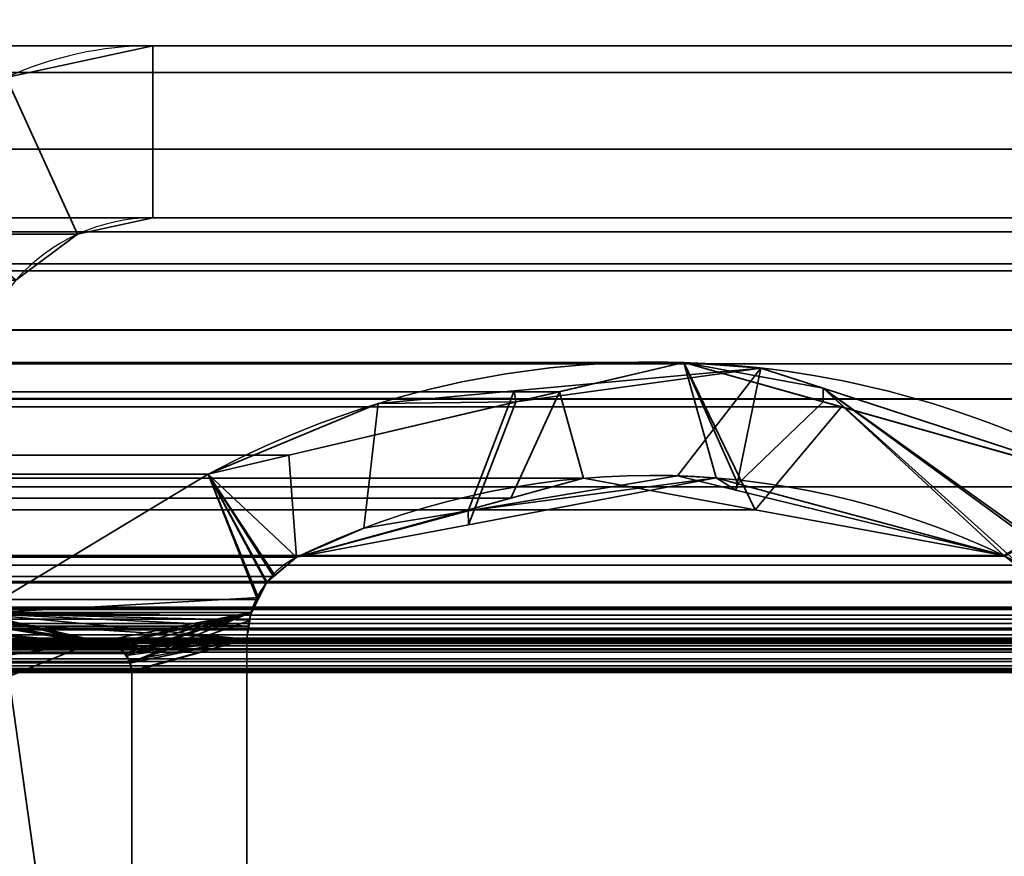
# Model space of a CAD drawing. Header units: millimetres. Extents: x -587 to 3688, y -115 to 120.
# Tile 267 of 656: x 401.52 to 410.1, y 9.94 to 17.23. Entities that reach past the tile are written whole.
import ezdxf

# ---------------------------------------------------------------- set-up
doc = ezdxf.new("R2010")
doc.units = ezdxf.units.MM
doc.layers.add('151', color=7, linetype='Continuous', true_color=0xffffff)

# ---------------------------------------------------------------- blocks, each defined once
blk = doc.blocks.new('UG_SURFACE_001')
at = {"layer": '151', "color": 252, "linetype": 'Continuous', "lineweight": 35}
for points in [[(587.5, -40, 2198), (587.5, 110, 2198), (-587.5, 110, 2198), (-587.5, -40, 2198)], [(-437.5, -40, 2048.0001), (-437.5, 110, 2048.0001), (437.5, 110, 2048.0001), (437.5, -40, 2048.0001)]]:
    blk.add_3dface(points, dxfattribs=at)
blk = doc.blocks.new('UG_SURFACE_015')
at = {"layer": '151', "color": 252, "linetype": 'Continuous', "lineweight": 35}
for points in [[(410.92, 17, 2019.4199), (-410.92, 17, 2019.4199), (-412.0987, 16.7655, 2020.5986), (412.0987, 16.7655, 2020.5986)], [(-410.92, 17, 2019.4199), (410.92, 17, 2019.4199), (402.6802, 17, 2011.1802), (-402.6802, 17, 2011.1802)], [(401.403, 16.7227, 2009.903), (-401.403, 16.7227, 2009.903), (-402.6802, 17, 2011.1802), (402.6802, 17, 2011.1802)], [(402.6802, 15.5, 2011.1802), (402.025, 15.3577, 2010.525), (401.403, 16.7227, 2009.903), (402.6802, 17, 2011.1802)], [(410.92, 15.5, 2019.4199), (402.6802, 15.5, 2011.1802), (402.6802, 17, 2011.1802), (410.92, 17, 2019.4199)], [(412.0987, 16.7655, 2020.5986), (-412.0987, 16.7655, 2020.5986), (-413.0979, 16.0979, 2021.5979), (413.0979, 16.0979, 2021.5979)], [(400.3557, 15.9407, 2008.8558), (401.403, 16.7227, 2009.903), (402.025, 15.3577, 2010.525), (401.4878, 14.9566, 2009.9878)], [(413.0979, 16.0979, 2021.5979), (-413.0979, 16.0979, 2021.5979), (-413.7655, 15.0987, 2022.2654), (413.7655, 15.0987, 2022.2654)], [(411.5247, 15.3797, 2020.0245), (-411.5247, 15.3797, 2020.0245), (-410.92, 15.5, 2019.4199), (410.92, 15.5, 2019.4199)], [(-410.92, 15.5, 2019.4199), (-402.6802, 15.5, 2011.1802), (402.6802, 15.5, 2011.1802), (410.92, 15.5, 2019.4199)], [(402.6802, 15.5, 2011.1802), (-402.6802, 15.5, 2011.1802), (-402.025, 15.3577, 2010.525), (402.025, 15.3577, 2010.525)], [(412.0372, 15.0372, 2020.5371), (-412.0372, 15.0372, 2020.5371), (-411.5247, 15.3797, 2020.0245), (411.5247, 15.3797, 2020.0245)], [(402.025, 15.3577, 2010.525), (-402.025, 15.3577, 2010.525), (-401.4878, 14.9566, 2009.9878), (401.4878, 14.9566, 2009.9878)], [(413.9408, 14.5209, 2022.4409), (413.7655, 15.0987, 2022.2654), (-413.7655, 15.0987, 2022.2654), (-413.9408, 14.5209, 2022.4409)], [(412.3797, 14.5246, 2020.8797), (-412.3797, 14.5246, 2020.8797), (-412.0372, 15.0372, 2020.5371), (412.0372, 15.0372, 2020.5371)], [(-413.9408, 14.5209, 2022.4409), (-414, 13.92, 2022.5), (414, 13.92, 2022.5)], [(-413.9408, 14.5209, 2022.4409), (414, 13.92, 2022.5), (413.9408, 14.5209, 2022.4409)], [(-412.4697, 14.2282, 2020.9696), (-412.3797, 14.5246, 2020.8797), (412.3797, 14.5246, 2020.8797), (412.4697, 14.2282, 2020.9696)], [(412.4697, 14.2282, 2020.9696), (-412.5, 13.92, 2020.9999), (-412.4697, 14.2282, 2020.9696)], [(412.4697, 14.2282, 2020.9696), (412.5, 13.92, 2020.9999), (-412.5, 13.92, 2020.9999)], [(-414, -46.92, 2022.5), (414, -46.92, 2022.5), (414, 13.92, 2022.5), (-414, 13.92, 2022.5)], [(-412.5, -46.92, 2020.9999), (-412.5, 13.92, 2020.9999), (412.5, 13.92, 2020.9999), (412.5, -46.92, 2020.9999)], [(-401.1156, 13.7001, 2009.6157), (-401.9781, 7.5631, 2010.478), (401.9781, 7.5631, 2010.478), (401.1156, 13.7001, 2009.6157)], [(400.4927, 7.3544, 2008.9927), (399.6302, 13.4913, 2008.1303), (401.1156, 13.7001, 2009.6157), (401.9781, 7.5631, 2010.478)]]:
    blk.add_3dface(points, dxfattribs=at)
blk = doc.blocks.new('UG_SURFACE_016')
at = {"layer": '151', "color": 252, "linetype": 'Continuous', "lineweight": 35}
for points in [[(402.6802, 17, 2011.1802), (402.6802, 17, -7), (401.403, 16.7227, -7), (401.403, 16.7227, 2009.903)], [(402.6802, 15.5, -7), (402.025, 15.3577, -7), (401.403, 16.7227, -7), (402.6802, 17, -7)], [(402.6802, 17, 2011.1802), (401.403, 16.7227, 2009.903), (402.025, 15.3577, 2010.525), (402.6802, 15.5, 2011.1802)], [(410.92, 17, 2019.4199), (410.92, 17, -7), (402.6802, 17, -7), (402.6802, 17, 2011.1802)], [(410.92, 15.5, -7), (402.6802, 15.5, -7), (402.6802, 17, -7), (410.92, 17, -7)], [(410.92, 17, 2019.4199), (402.6802, 17, 2011.1802), (402.6802, 15.5, 2011.1802), (410.92, 15.5, 2019.4199)], [(402.025, 15.3577, -7), (401.4878, 14.9566, -7), (400.3557, 15.9407, -7), (401.403, 16.7227, -7)], [(401.4878, 14.9566, 2009.9878), (402.025, 15.3577, 2010.525), (401.403, 16.7227, 2009.903), (400.3557, 15.9407, 2008.8558)], [(402.025, 15.3577, 2010.525), (402.025, 15.3577, -7), (402.6802, 15.5, -7), (402.6802, 15.5, 2011.1802)], [(410.92, 15.5, 2019.4199), (402.6802, 15.5, 2011.1802), (402.6802, 15.5, -7), (410.92, 15.5, -7)], [(401.4878, 14.9566, 2009.9878), (401.4878, 14.9566, -7), (402.025, 15.3577, -7), (402.025, 15.3577, 2010.525)], [(400.4927, 7.3544, -7), (399.6302, 13.4913, -7), (401.1156, 13.7001, -7), (401.9781, 7.5631, -7)], [(401.9781, 7.5631, 2010.478), (401.1156, 13.7001, 2009.6157), (399.6302, 13.4913, 2008.1303), (400.4927, 7.3544, 2008.9927)], [(401.1156, 13.7001, 2009.6157), (401.9781, 7.5631, 2010.478), (401.9781, 7.5631, -7), (401.1156, 13.7001, -7)]]:
    blk.add_3dface(points, dxfattribs=at)
blk = doc.blocks.new('UG_SURFACE_018')
at = {"layer": '151', "color": 7, "linetype": 'Continuous', "lineweight": 35}
for points in [[(-407.308, 14.2393, 2015.8079), (-408.6801, 13.8524, 2017.1802), (408.6801, 13.8524, 2017.1802)], [(-407.308, 14.2393, 2015.8079), (408.6801, 13.8524, 2017.1802), (407.308, 14.2393, 2015.8079)], [(407.308, 14.2393, 2015.8079), (406.2246, 13.9851, 2014.7247), (-406.2246, 13.9851, 2014.7247), (-407.308, 14.2393, 2015.8079)], [(407.9286, 12.9555, 2016.4285), (406.4324, 13.231, 2014.9324), (406.2246, 13.9851, 2014.7247), (407.308, 14.2393, 2015.8079)], [(407.308, 14.2393, 2015.8079), (408.6801, 13.8524, 2017.1802), (407.9286, 12.9555, 2016.4285)], [(403.8656, 13.4315, 2012.3656), (-403.8656, 13.4315, 2012.3656), (-406.2246, 13.9851, 2014.7247), (406.2246, 13.9851, 2014.7247)], [(405.7989, 13.0566, 2014.2989), (403.9322, 12.5427, 2012.4321), (403.8656, 13.4315, 2012.3656), (406.2246, 13.9851, 2014.7247)], [(406.2246, 13.9851, 2014.7247), (406.4324, 13.231, 2014.9324), (405.7989, 13.0566, 2014.2989)], [(408.6801, 13.8524, 2017.1802), (-408.6801, 13.8524, 2017.1802), (-411.152, 13.1555, 2019.6519), (411.152, 13.1555, 2019.6519)], [(408.6801, 13.8524, 2017.1802), (411.152, 13.1555, 2019.6519), (410.095, 12.5565, 2018.595), (407.9286, 12.9555, 2016.4285)], [(403.163, 13.2666, 2011.663), (-403.163, 13.2666, 2011.663), (-403.8656, 13.4315, 2012.3656), (403.8656, 13.4315, 2012.3656)], [(403.163, 13.2666, 2011.663), (403.8656, 13.4315, 2012.3656), (403.9322, 12.5427, 2012.4321), (403.7326, 12.3749, 2012.2325)], [(406.4324, 13.231, 2014.9324), (-407.9429, 13.138, 2016.443), (-407.588, 13.2339, 2016.088)], [(406.4324, 13.231, 2014.9324), (407.9286, 12.9555, 2016.4285), (-407.9429, 13.138, 2016.443)], [(-407.588, 13.2339, 2016.088), (405.7989, 13.0566, 2014.2989), (406.4324, 13.231, 2014.9324)], [(-407.588, 13.2339, 2016.088), (-405.8101, 12.8978, 2014.3101), (405.7989, 13.0566, 2014.2989)], [(403.163, 13.2666, 2011.663), (401.1499, 12.0514, 2009.65), (-401.1499, 12.0514, 2009.65), (-403.163, 13.2666, 2011.663)], [(403.5937, 12.1752, 2012.0938), (403.5347, 12.0607, 2012.0347), (401.1499, 12.0514, 2009.65), (403.163, 13.2666, 2011.663)], [(403.163, 13.2666, 2011.663), (403.6691, 12.3216, 2012.1691), (403.5937, 12.1752, 2012.0938)], [(403.7326, 12.3749, 2012.2325), (403.6691, 12.3216, 2012.1691), (403.163, 13.2666, 2011.663)], [(412.9445, 12.0875, 2021.4446), (411.152, 13.1555, 2019.6519), (-411.152, 13.1555, 2019.6519), (-412.9445, 12.0875, 2021.4446)], [(-410.095, 12.5565, 2018.595), (-407.9429, 13.138, 2016.443), (407.9286, 12.9555, 2016.4285)], [(411.152, 13.1555, 2019.6519), (410.105, 12.552, 2018.605), (410.095, 12.5565, 2018.595)], [(405.7989, 13.0566, 2014.2989), (-405.8101, 12.8978, 2014.3101), (-403.9322, 12.5427, 2012.4321)], [(-403.9322, 12.5427, 2012.4321), (403.9322, 12.5427, 2012.4321), (405.7989, 13.0566, 2014.2989)], [(407.9286, 12.9555, 2016.4285), (410.095, 12.5565, 2018.595), (-410.095, 12.5565, 2018.595)], [(-410.2077, 12.4722, 2018.7078), (-410.095, 12.5565, 2018.595), (410.095, 12.5565, 2018.595)], [(410.095, 12.5565, 2018.595), (410.105, 12.552, 2018.605), (-410.2077, 12.4722, 2018.7078)], [(410.105, 12.552, 2018.605), (410.2073, 12.4721, 2018.7073), (-410.2077, 12.4722, 2018.7078)], [(403.9322, 12.5427, 2012.4321), (-403.9322, 12.5427, 2012.4321), (-403.7326, 12.3749, 2012.2325), (403.7326, 12.3749, 2012.2325)], [(410.386, 12.3326, 2018.8861), (-410.3725, 12.3488, 2018.8725), (-410.2077, 12.4722, 2018.7078)], [(-410.2077, 12.4722, 2018.7078), (410.2073, 12.4721, 2018.7073), (410.386, 12.3326, 2018.8861)], [(403.6691, 12.3216, 2012.1691), (-403.7326, 12.3749, 2012.2325), (-403.6691, 12.3216, 2012.1691)], [(403.6691, 12.3216, 2012.1691), (403.7326, 12.3749, 2012.2325), (-403.7326, 12.3749, 2012.2325)], [(410.5107, 12.1085, 2019.0108), (-410.5101, 12.1078, 2019.0101), (-410.3901, 12.318, 2018.8901)], [(410.386, 12.3326, 2018.8861), (-410.3901, 12.318, 2018.8901), (-410.3725, 12.3488, 2018.8725)], [(410.386, 12.3326, 2018.8861), (410.3926, 12.3208, 2018.8925), (-410.3901, 12.318, 2018.8901)], [(-410.3901, 12.318, 2018.8901), (410.3926, 12.3208, 2018.8925), (410.5107, 12.1085, 2019.0108)], [(-403.6691, 12.3216, 2012.1691), (403.5937, 12.1752, 2012.0938), (403.6691, 12.3216, 2012.1691)], [(-403.6691, 12.3216, 2012.1691), (-403.5937, 12.1752, 2012.0938), (403.5937, 12.1752, 2012.0938)], [(410.5184, 12.0946, 2019.0184), (-410.5196, 12.0912, 2019.0196), (-410.5101, 12.1078, 2019.0101)], [(-410.5101, 12.1078, 2019.0101), (410.5107, 12.1085, 2019.0108), (410.5184, 12.0946, 2019.0184)], [(403.5347, 12.0607, 2012.0347), (-403.5937, 12.1752, 2012.0938), (-403.5347, 12.0607, 2012.0347)], [(403.5347, 12.0607, 2012.0347), (403.5937, 12.1752, 2012.0938), (-403.5937, 12.1752, 2012.0938)], [(413.0326, 12.0036, 2021.5325), (412.9978, 12.0368, 2021.4977), (-412.9978, 12.0368, 2021.4977), (-413.0326, 12.0036, 2021.5325)], [(412.9445, 12.0875, 2021.4446), (-412.9445, 12.0875, 2021.4446), (-412.9978, 12.0368, 2021.4977), (412.9978, 12.0368, 2021.4977)], [(410.5184, 12.0946, 2019.0184), (-410.5615, 11.8663, 2019.0616), (-410.5196, 12.0912, 2019.0196)], [(410.5184, 12.0946, 2019.0184), (410.5615, 11.8663, 2019.0616), (-410.5615, 11.8663, 2019.0616)], [(-403.5347, 12.0607, 2012.0347), (403.5171, 11.9423, 2012.017), (403.5347, 12.0607, 2012.0347)], [(-403.5347, 12.0607, 2012.0347), (-403.5171, 11.9423, 2012.017), (403.5171, 11.9423, 2012.017)], [(401.0881, 11.972, 2009.5882), (401.1499, 12.0514, 2009.65), (402.1485, 11.798, 2010.6485)], [(401.1499, 12.0514, 2009.65), (403.5347, 12.0607, 2012.0347), (403.5171, 11.9423, 2012.017)], [(401.1499, 12.0514, 2009.65), (402.2161, 11.8082, 2010.7162), (402.182, 11.8051, 2010.6821)], [(402.182, 11.8051, 2010.6821), (402.1485, 11.798, 2010.6485), (401.1499, 12.0514, 2009.65)], [(402.3019, 11.7896, 2010.8018), (402.2161, 11.8082, 2010.7162), (401.1499, 12.0514, 2009.65), (403.5, 11.8277, 2012.0001)], [(403.5171, 11.9423, 2012.017), (403.5, 11.8277, 2012.0001), (401.1499, 12.0514, 2009.65)], [(413.0506, 11.9642, 2021.5507), (-413.0506, 11.9642, 2021.5507), (-413.0682, 11.9257, 2021.5683), (413.0682, 11.9257, 2021.5683)], [(-413.0326, 12.0036, 2021.5325), (-413.0506, 11.9642, 2021.5507), (413.0506, 11.9642, 2021.5507)], [(-413.0326, 12.0036, 2021.5325), (413.0506, 11.9642, 2021.5507), (413.0326, 12.0036, 2021.5325)], [(403.5171, 11.9423, 2012.017), (-403.5171, 11.9423, 2012.017), (-403.5, 11.8277, 2012.0001), (403.5, 11.8277, 2012.0001)], [(402.1485, 11.798, 2010.6485), (401.0539, 11.8859, 2009.5539), (401.0783, 11.9593, 2009.5782), (401.0881, 11.972, 2009.5882)], [(-413.0758, 11.9091, 2021.5757), (-413.0839, 11.838, 2021.5838), (413.0839, 11.838, 2021.5838)], [(413.0758, 11.9091, 2021.5757), (413.0682, 11.9257, 2021.5683), (-413.0682, 11.9257, 2021.5683), (-413.0758, 11.9091, 2021.5757)], [(-413.0758, 11.9091, 2021.5757), (413.0839, 11.838, 2021.5838), (413.0758, 11.9091, 2021.5757)], [(-410.5615, 6.7187, 2019.0616), (-410.5615, 11.8663, 2019.0616), (410.5615, 11.8663, 2019.0616), (410.5615, 6.7187, 2019.0616)], [(402.1485, 11.798, 2010.6485), (401.0464, 11.7907, 2009.5465), (401.0482, 11.8687, 2009.5482), (401.0539, 11.8859, 2009.5539)], [(413.0854, 11.8249, 2021.5855), (-413.0839, 11.838, 2021.5838), (-413.0854, 11.8249, 2021.5855)], [(-413.0854, 11.8249, 2021.5855), (-413.072, 11.7445, 2021.5719), (413.072, 11.7445, 2021.5719), (413.0854, 11.8249, 2021.5855)], [(413.0854, 11.8249, 2021.5855), (413.0839, 11.838, 2021.5838), (-413.0839, 11.838, 2021.5838)], [(411.8996, 11.8171, 2020.3996), (412.6971, 11.5484, 2021.1971), (-412.6971, 11.5484, 2021.1971), (-411.8996, 11.8171, 2020.3996)], [(411.8996, 11.8171, 2020.3996), (-411.8996, 11.8171, 2020.3996), (-411.8857, 11.8169, 2020.3857)], [(411.8439, 11.826, 2020.344), (-411.8857, 11.8169, 2020.3857), (-411.8131, 11.8159, 2020.313)], [(411.8439, 11.826, 2020.344), (411.8856, 11.8193, 2020.3855), (-411.8857, 11.8169, 2020.3857)], [(-411.8857, 11.8169, 2020.3857), (411.8856, 11.8193, 2020.3855), (411.8996, 11.8171, 2020.3996)], [(-411.8131, 11.8159, 2020.313), (411.8137, 11.8195, 2020.3137), (411.8439, 11.826, 2020.344)], [(411.8137, 11.8195, 2020.3137), (-411.8131, 11.8159, 2020.313), (-411.76, 11.8152, 2020.2601)], [(-411.76, 11.8152, 2020.2601), (411.7388, 11.8035, 2020.2389), (411.8137, 11.8195, 2020.3137)], [(-411.76, 11.8152, 2020.2601), (-411.7396, 11.8032, 2020.2396), (411.7388, 11.8035, 2020.2389)], [(411.7226, 11.8, 2020.2227), (411.7388, 11.8035, 2020.2389), (-411.7396, 11.8032, 2020.2396)], [(411.7042, 11.7898, 2020.2043), (-411.7396, 11.8032, 2020.2396), (-411.6823, 11.7697, 2020.1824)], [(411.7042, 11.7898, 2020.2043), (411.7226, 11.8, 2020.2227), (-411.7396, 11.8032, 2020.2396)], [(-411.6823, 11.7697, 2020.1824), (411.6832, 11.7696, 2020.1831), (411.7042, 11.7898, 2020.2043)], [(411.6832, 11.7696, 2020.1831), (-411.6823, 11.7697, 2020.1824), (-411.6634, 11.7586, 2020.1633)], [(-411.6634, 11.7586, 2020.1633), (411.6261, 11.7148, 2020.1261), (411.6832, 11.7696, 2020.1831)], [(-411.6634, 11.7586, 2020.1633), (-411.6286, 11.7112, 2020.1285), (411.6261, 11.7148, 2020.1261)], [(-403.5, 11.8277, 2012.0001), (-403.5, 5.7035, 2012.0001), (403.5, 5.7035, 2012.0001), (403.5, 11.8277, 2012.0001)], [(-402.4386, 11.705, 2010.9386), (-402.3748, 11.7564, 2010.8747), (402.3748, 11.7564, 2010.8747), (402.4386, 11.705, 2010.9386)], [(402.3748, 11.7564, 2010.8747), (-402.3748, 11.7564, 2010.8747), (-402.3453, 11.7801, 2010.8452)], [(-402.3453, 11.7801, 2010.8452), (-402.3019, 11.7896, 2010.8018), (402.3019, 11.7896, 2010.8018), (402.3453, 11.7801, 2010.8452)], [(402.3453, 11.7801, 2010.8452), (402.3748, 11.7564, 2010.8747), (-402.3453, 11.7801, 2010.8452)], [(402.3019, 11.7896, 2010.8018), (-402.3019, 11.7896, 2010.8018), (-402.2161, 11.8082, 2010.7162), (402.2161, 11.8082, 2010.7162)], [(402.182, 11.8051, 2010.6821), (-402.2161, 11.8082, 2010.7162), (-402.182, 11.8051, 2010.6821)], [(402.182, 11.8051, 2010.6821), (402.2161, 11.8082, 2010.7162), (-402.2161, 11.8082, 2010.7162)], [(-402.182, 11.8051, 2010.6821), (402.1485, 11.798, 2010.6485), (402.182, 11.8051, 2010.6821)], [(-402.182, 11.8051, 2010.6821), (-402.1485, 11.798, 2010.6485), (402.1485, 11.798, 2010.6485)], [(401.46, 11.5173, 2009.9599), (402.1485, 11.798, 2010.6485), (-402.1485, 11.798, 2010.6485), (-401.46, 11.5173, 2009.9599)], [(401.0464, 11.7907, 2009.5465), (402.1485, 11.798, 2010.6485), (401.46, 11.5173, 2009.9599)], [(403.5, 11.8277, 2012.0001), (402.3453, 11.7801, 2010.8452), (402.3019, 11.7896, 2010.8018)], [(402.3748, 11.7564, 2010.8747), (402.3453, 11.7801, 2010.8452), (403.5, 11.8277, 2012.0001)], [(403.5, 11.8277, 2012.0001), (402.4386, 11.705, 2010.9386), (402.3748, 11.7564, 2010.8747)], [(402.4388, 11.7047, 2010.9389), (402.4386, 11.705, 2010.9386), (403.5, 11.8277, 2012.0001)], [(403.5, 11.8277, 2012.0001), (402.4838, 11.6222, 2010.9837), (402.48, 11.6291, 2010.9801), (402.4388, 11.7047, 2010.9389)], [(402.4963, 11.5516, 2010.9963), (402.4838, 11.6222, 2010.9837), (403.5, 11.8277, 2012.0001)], [(403.5, 11.8277, 2012.0001), (402.4979, 11.5427, 2010.9978), (402.4963, 11.5516, 2010.9963)], [(402.4979, 7.7467, 2010.9978), (402.4979, 11.5427, 2010.9978), (403.5, 11.8277, 2012.0001), (403.5, 5.7035, 2012.0001)], [(413.072, 11.7445, 2021.5719), (-413.072, 11.7445, 2021.5719), (-413.0677, 11.736, 2021.5676), (413.0677, 11.736, 2021.5676)], [(413.0677, 11.736, 2021.5676), (-413.0677, 11.736, 2021.5676), (-413.0287, 11.6585, 2021.5287)], [(413.0287, 11.6585, 2021.5287), (413.0677, 11.736, 2021.5676), (-413.0287, 11.6585, 2021.5287)], [(411.6259, 11.7145, 2020.1259), (411.6261, 11.7148, 2020.1261), (-411.6286, 11.7112, 2020.1285)], [(411.6259, 11.7145, 2020.1259), (-411.6286, 11.7112, 2020.1285), (-411.6071, 11.6819, 2020.107)], [(-411.6071, 11.6819, 2020.107), (411.5888, 11.6334, 2020.0887), (411.6259, 11.7145, 2020.1259)], [(-411.6071, 11.6819, 2020.107), (-411.5888, 11.6334, 2020.0887), (411.5888, 11.6334, 2020.0887)], [(402.48, 11.6291, 2010.9801), (-402.48, 11.6291, 2010.9801), (-402.4388, 11.7047, 2010.9389), (402.4388, 11.7047, 2010.9389)], [(402.4386, 11.705, 2010.9386), (-402.4388, 11.7047, 2010.9389), (-402.4386, 11.705, 2010.9386)], [(402.4386, 11.705, 2010.9386), (402.4388, 11.7047, 2010.9389), (-402.4388, 11.7047, 2010.9389)], [(-413.0287, 11.6585, 2021.5287), (-413.0278, 11.6576, 2021.5278), (413.0278, 11.6576, 2021.5278), (413.0287, 11.6585, 2021.5287)], [(413.0278, 11.6576, 2021.5278), (-413.0278, 11.6576, 2021.5278), (-412.9589, 11.5964, 2021.4589), (412.9589, 11.5964, 2021.4589)], [(412.9589, 11.5964, 2021.4589), (-412.9589, 11.5964, 2021.4589), (-412.9325, 11.573, 2021.4326)], [(412.9325, 11.573, 2021.4326), (412.9589, 11.5964, 2021.4589), (-412.9325, 11.573, 2021.4326)], [(411.5888, 7.3541, 2020.0887), (411.5888, 11.6334, 2020.0887), (-411.5888, 11.6334, 2020.0887), (-411.5888, 7.3541, 2020.0887)], [(402.4963, 11.5516, 2010.9963), (-402.4963, 11.5516, 2010.9963), (-402.4838, 11.6222, 2010.9837)], [(-402.4838, 11.6222, 2010.9837), (-402.48, 11.6291, 2010.9801), (402.48, 11.6291, 2010.9801), (402.4838, 11.6222, 2010.9837)], [(402.4838, 11.6222, 2010.9837), (402.4963, 11.5516, 2010.9963), (-402.4838, 11.6222, 2010.9837)], [(412.9017, 11.558, 2021.4016), (-412.9325, 11.573, 2021.4326), (-412.9017, 11.558, 2021.4016)], [(412.9017, 11.558, 2021.4016), (412.9325, 11.573, 2021.4326), (-412.9325, 11.573, 2021.4326)], [(-412.9017, 11.558, 2021.4016), (-412.8788, 11.5549, 2021.3788), (412.8788, 11.5549, 2021.3788), (412.9017, 11.558, 2021.4016)], [(412.8788, 11.5549, 2021.3788), (-412.8788, 11.5549, 2021.3788), (-412.7904, 11.543, 2021.2903), (412.7904, 11.543, 2021.2903)], [(412.7478, 11.5372, 2021.2479), (-412.7904, 11.543, 2021.2903), (-412.7478, 11.5372, 2021.2479)], [(412.7478, 11.5372, 2021.2479), (412.7904, 11.543, 2021.2903), (-412.7904, 11.543, 2021.2903)], [(-412.7478, 11.5372, 2021.2479), (412.6971, 11.5484, 2021.1971), (412.7478, 11.5372, 2021.2479)], [(-412.7478, 11.5372, 2021.2479), (-412.6971, 11.5484, 2021.1971), (412.6971, 11.5484, 2021.1971)], [(402.4979, 11.5427, 2010.9978), (-402.4979, 11.5427, 2010.9978), (-402.4963, 11.5516, 2010.9963), (402.4963, 11.5516, 2010.9963)], [(402.4979, 11.5427, 2010.9978), (402.4979, 7.7467, 2010.9978), (-402.4979, 7.7467, 2010.9978), (-402.4979, 11.5427, 2010.9978)]]:
    blk.add_3dface(points, dxfattribs=at)
blk = doc.blocks.new('UG_SURFACE_019')
at = {"layer": '151', "color": 7, "linetype": 'Continuous', "lineweight": 35}
for points in [[(405.8278, 13.9923, -7), (407.9797, 14.1914, -7), (407.2534, 13.2525, -7), (405.4286, 12.9478, -7)], [(405.4314, 12.8262, 2013.9313), (407.588, 13.2339, 2016.088), (407.308, 14.2393, 2015.8079), (405.843, 13.8955, 2014.343)], [(407.9797, 14.1914, -7), (405.8278, 13.9923, -7), (405.843, 13.8955, 2014.343)], [(405.843, 13.8955, 2014.343), (407.308, 14.2393, 2015.8079), (407.9797, 14.1914, -7)], [(407.7613, 13.1281, -7), (407.2534, 13.2525, -7), (407.9797, 14.1914, -7)], [(407.308, 14.2393, 2015.8079), (408.5215, 14.0145, -7), (407.9797, 14.1914, -7)], [(407.308, 14.2393, 2015.8079), (408.522, 13.897, 2017.0221), (408.5215, 14.0145, -7)], [(407.308, 14.2393, 2015.8079), (407.588, 13.2339, 2016.088), (407.7783, 13.1825, 2016.2783)], [(408.522, 13.897, 2017.0221), (407.308, 14.2393, 2015.8079), (407.7783, 13.1825, 2016.2783)], [(407.9797, 14.1914, -7), (408.5215, 14.0145, -7), (410.095, 12.5565, -7), (407.7613, 13.1281, -7)], [(405.4286, 12.9478, -7), (404.5178, 12.7957, -7), (404.6449, 13.8828, -7), (405.8278, 13.9923, -7)], [(405.843, 13.8955, 2014.343), (405.8278, 13.9923, -7), (404.6449, 13.8828, -7)], [(411.152, 13.1555, -7), (408.5215, 14.0145, -7), (408.522, 13.897, 2017.0221)], [(408.5215, 14.0145, -7), (411.6424, 11.7364, -7), (410.2862, 12.4353, -7), (410.2708, 12.4451, -7)], [(410.2708, 12.4451, -7), (410.095, 12.5565, -7), (408.5215, 14.0145, -7)], [(408.5215, 14.0145, -7), (411.152, 13.1555, -7), (411.7234, 11.8004, -7), (411.6743, 11.7616, -7)], [(411.6743, 11.7616, -7), (411.6424, 11.7364, -7), (408.5215, 14.0145, -7)], [(403.163, 13.2666, 2011.663), (405.843, 13.8955, 2014.343), (404.6449, 13.8828, -7)], [(405.843, 13.8955, 2014.343), (403.163, 13.2666, 2011.663), (403.9322, 12.5427, 2012.4321), (405.4314, 12.8262, 2013.9313)], [(404.6449, 13.8828, -7), (403.163, 13.2666, -7), (403.163, 13.2666, 2011.663)], [(404.5178, 12.7957, -7), (403.9322, 12.5427, -7), (403.163, 13.2666, -7), (404.6449, 13.8828, -7)], [(407.7783, 13.1825, 2016.2783), (410.095, 12.5565, 2018.595), (411.152, 13.1555, 2019.6519), (408.522, 13.897, 2017.0221)], [(408.522, 13.897, 2017.0221), (411.152, 13.1555, 2019.6519), (411.152, 13.1555, -7)], [(403.163, 13.2666, -7), (401.1499, 12.0514, -7), (401.1499, 12.0514, 2009.65), (403.163, 13.2666, 2011.663)], [(401.1499, 12.0514, -7), (403.163, 13.2666, -7), (403.6743, 12.3282, -7), (403.6058, 12.1916, -7)], [(403.163, 13.2666, 2011.663), (401.1499, 12.0514, 2009.65), (403.5347, 12.0607, 2012.0347), (403.6008, 12.1889, 2012.1007)], [(403.163, 13.2666, -7), (403.9322, 12.5427, -7), (403.743, 12.3854, -7)], [(403.743, 12.3854, -7), (403.6743, 12.3282, -7), (403.163, 13.2666, -7)], [(403.163, 13.2666, 2011.663), (403.6691, 12.3216, 2012.1691), (403.7403, 12.3814, 2012.2404)], [(403.7403, 12.3814, 2012.2404), (403.9322, 12.5427, 2012.4321), (403.163, 13.2666, 2011.663)], [(403.6008, 12.1889, 2012.1007), (403.6691, 12.3216, 2012.1691), (403.163, 13.2666, 2011.663)], [(407.588, 13.2339, 2016.088), (405.4286, 12.9478, -7), (407.2534, 13.2525, -7)], [(407.588, 13.2339, 2016.088), (405.4314, 12.8262, 2013.9313), (405.4286, 12.9478, -7)], [(407.588, 13.2339, 2016.088), (407.2534, 13.2525, -7), (407.7613, 13.1281, -7)], [(407.7613, 13.1281, -7), (407.7783, 13.1825, 2016.2783), (407.588, 13.2339, 2016.088)], [(407.7783, 13.1825, 2016.2783), (407.7613, 13.1281, -7), (410.095, 12.5565, -7)], [(410.095, 12.5565, -7), (410.095, 12.5565, 2018.595), (407.7783, 13.1825, 2016.2783)], [(411.152, 13.1555, 2019.6519), (410.095, 12.5565, 2018.595), (410.2654, 12.429, 2018.7654)], [(405.4286, 12.9478, -7), (405.4314, 12.8262, 2013.9313), (403.9322, 12.5427, 2012.4321)], [(403.9322, 12.5427, 2012.4321), (404.5178, 12.7957, -7), (405.4286, 12.9478, -7)], [(403.9322, 12.5427, 2012.4321), (403.9322, 12.5427, -7), (404.5178, 12.7957, -7)], [(403.9322, 12.5427, -7), (403.9322, 12.5427, 2012.4321), (403.7403, 12.3814, 2012.2404)], [(403.7403, 12.3814, 2012.2404), (403.743, 12.3854, -7), (403.9322, 12.5427, -7)], [(410.2708, 12.4451, -7), (410.2654, 12.429, 2018.7654), (410.095, 12.5565, 2018.595)], [(410.095, 12.5565, 2018.595), (410.095, 12.5565, -7), (410.2708, 12.4451, -7)], [(403.743, 12.3854, -7), (403.7403, 12.3814, 2012.2404), (403.6691, 12.3216, 2012.1691)], [(403.6691, 12.3216, 2012.1691), (403.6743, 12.3282, -7), (403.743, 12.3854, -7)], [(403.6691, 12.3216, 2012.1691), (403.6008, 12.1889, 2012.1007), (403.6058, 12.1916, -7)], [(403.6691, 12.3216, 2012.1691), (403.6058, 12.1916, -7), (403.6743, 12.3282, -7)], [(403.6058, 12.1916, -7), (403.5276, 12.0359, -7), (401.1499, 12.0514, -7)], [(403.5276, 12.0359, -7), (403.6058, 12.1916, -7), (403.6008, 12.1889, 2012.1007)], [(403.5276, 12.0359, -7), (403.6008, 12.1889, 2012.1007), (403.5347, 12.0607, 2012.0347)], [(402.1485, 11.798, 2010.6485), (401.1499, 12.0514, 2009.65), (401.0933, 11.9786, 2009.5932)], [(403.5219, 11.9929, -7), (403.5, 11.8277, -7), (401.0957, 11.9786, -7), (401.1499, 12.0514, -7)], [(402.182, 11.8051, 2010.6821), (402.2161, 11.8082, 2010.7162), (403.5347, 12.0607, 2012.0347), (401.1499, 12.0514, 2009.65)], [(401.1499, 12.0514, -7), (403.5276, 12.0359, -7), (403.5219, 11.9929, -7)], [(401.1499, 12.0514, 2009.65), (402.1485, 11.798, 2010.6485), (402.182, 11.8051, 2010.6821)], [(403.5347, 12.0607, 2012.0347), (402.2161, 11.8082, 2010.7162), (402.3116, 11.7875, 2010.8116)], [(402.3116, 11.7875, 2010.8116), (402.3453, 11.7801, 2010.8452), (403.5347, 12.0607, 2012.0347)], [(403.5347, 12.0607, 2012.0347), (402.3453, 11.7801, 2010.8452), (402.3899, 11.7442, 2010.89)], [(402.3899, 11.7442, 2010.89), (402.4386, 11.705, 2010.9386), (403.5347, 12.0607, 2012.0347)], [(403.5347, 12.0607, 2012.0347), (402.4386, 11.705, 2010.9386), (402.4489, 11.6862, 2010.9489)], [(402.4489, 11.6862, 2010.9489), (402.4838, 11.6222, 2010.9837), (403.5347, 12.0607, 2012.0347)], [(403.5244, 11.9915, 2012.0244), (403.5347, 12.0607, 2012.0347), (402.4838, 11.6222, 2010.9837)], [(403.5347, 12.0607, 2012.0347), (403.5219, 11.9929, -7), (403.5276, 12.0359, -7)], [(403.5347, 12.0607, 2012.0347), (403.5244, 11.9915, 2012.0244), (403.5219, 11.9929, -7)], [(401.0933, 11.9786, 2009.5932), (401.0783, 11.9593, 2009.5782), (401.057, 11.8953, 2009.557), (402.1485, 11.798, 2010.6485)], [(401.0595, 11.8957, -7), (401.0724, 11.9473, -7), (401.0957, 11.9786, -7), (402.1485, 11.798, -7)], [(401.0957, 11.9786, -7), (402.2161, 11.8082, -7), (402.182, 11.8051, -7)], [(402.182, 11.8051, -7), (402.1485, 11.798, -7), (401.0957, 11.9786, -7)], [(402.2161, 11.8082, -7), (401.0957, 11.9786, -7), (403.5, 11.8277, -7)], [(403.5244, 11.9915, 2012.0244), (402.4838, 11.6222, 2010.9837), (402.4839, 11.6216, 2010.9839)], [(402.4839, 11.6216, 2010.9839), (402.4979, 11.5427, 2010.9978), (403.5, 11.8277, 2012.0001), (403.5244, 11.9915, 2012.0244)], [(403.5219, 11.9929, -7), (403.5244, 11.9915, 2012.0244), (403.5, 11.8277, 2012.0001)], [(403.5, 11.8277, 2012.0001), (403.5, 11.8277, -7), (403.5219, 11.9929, -7)], [(401.0478, 11.8108, -7), (401.0443, 11.835, -7), (401.0595, 11.8957, -7), (402.1485, 11.798, -7)], [(401.057, 11.8953, 2009.557), (401.0482, 11.8687, 2009.5482), (401.0468, 11.8101, 2009.5468), (402.1485, 11.798, 2010.6485)], [(401.4032, 11.5143, 2009.9032), (401.46, 11.5173, 2009.9599), (402.1485, 11.798, 2010.6485), (401.0468, 11.8101, 2009.5468)], [(402.1485, 11.798, -7), (401.0605, 11.7233, -7), (401.0478, 11.8108, -7)], [(402.1485, 11.798, -7), (401.1005, 11.644, -7), (401.0628, 11.7075, -7), (401.0605, 11.7233, -7)], [(401.1005, 11.644, -7), (402.1485, 11.798, -7), (401.46, 11.5173, -7), (401.4027, 11.5083, -7)], [(401.46, 11.5173, -7), (402.1485, 11.798, -7), (402.1485, 11.798, 2010.6485), (401.46, 11.5173, 2009.9599)], [(402.182, 11.8051, 2010.6821), (402.1485, 11.798, -7), (402.182, 11.8051, -7)], [(402.182, 11.8051, 2010.6821), (402.1485, 11.798, 2010.6485), (402.1485, 11.798, -7)], [(402.182, 11.8051, -7), (402.2161, 11.8082, 2010.7162), (402.182, 11.8051, 2010.6821)], [(402.182, 11.8051, -7), (402.2161, 11.8082, -7), (402.2161, 11.8082, 2010.7162)], [(402.3117, 11.7909, -7), (402.2161, 11.8082, -7), (403.5, 11.8277, -7)], [(402.3117, 11.7909, -7), (402.3116, 11.7875, 2010.8116), (402.2161, 11.8082, 2010.7162)], [(402.2161, 11.8082, 2010.7162), (402.2161, 11.8082, -7), (402.3117, 11.7909, -7)], [(402.3116, 11.7875, 2010.8116), (402.3117, 11.7909, -7), (402.328, 11.7879, -7)], [(402.3116, 11.7875, 2010.8116), (402.328, 11.7879, -7), (402.3906, 11.7476, -7)], [(402.3906, 11.7476, -7), (402.3453, 11.7801, 2010.8452), (402.3116, 11.7875, 2010.8116)], [(403.5, 11.8277, -7), (402.328, 11.7879, -7), (402.3117, 11.7909, -7)], [(402.3906, 11.7476, -7), (402.328, 11.7879, -7), (403.5, 11.8277, -7)], [(402.3906, 11.7476, -7), (402.3899, 11.7442, 2010.89), (402.3453, 11.7801, 2010.8452)], [(403.5, 11.8277, -7), (402.4121, 11.7338, -7), (402.3906, 11.7476, -7)], [(402.4462, 11.685, -7), (402.4121, 11.7338, -7), (403.5, 11.8277, -7)], [(403.5, 11.8277, -7), (402.4763, 11.6419, -7), (402.4462, 11.685, -7)], [(402.4808, 11.6209, -7), (402.4763, 11.6419, -7), (403.5, 11.8277, -7)], [(403.5, 11.8277, -7), (402.4979, 11.5427, -7), (402.4808, 11.6209, -7)], [(403.5, 11.8277, -7), (403.5, 5.7035, -7), (402.4979, 7.7467, -7), (402.4979, 11.5427, -7)], [(403.5, 5.7035, 2012.0001), (403.5, 11.8277, 2012.0001), (402.4979, 11.5427, 2010.9978), (402.4979, 7.7467, 2010.9978)], [(403.5, 11.8277, 2012.0001), (403.5, 5.7035, 2012.0001), (403.5, 5.7035, -7), (403.5, 11.8277, -7)], [(402.3899, 11.7442, 2010.89), (402.3906, 11.7476, -7), (402.4121, 11.7338, -7)], [(402.4462, 11.685, -7), (402.4386, 11.705, 2010.9386), (402.3899, 11.7442, 2010.89)], [(402.3899, 11.7442, 2010.89), (402.4121, 11.7338, -7), (402.4462, 11.685, -7)], [(402.4462, 11.685, -7), (402.4489, 11.6862, 2010.9489), (402.4386, 11.705, 2010.9386)], [(402.4489, 11.6862, 2010.9489), (402.4462, 11.685, -7), (402.4763, 11.6419, -7)], [(402.4763, 11.6419, -7), (402.4838, 11.6222, 2010.9837), (402.4489, 11.6862, 2010.9489)], [(402.4838, 11.6222, 2010.9837), (402.4763, 11.6419, -7), (402.4808, 11.6209, -7)], [(402.4808, 11.6209, -7), (402.4839, 11.6216, 2010.9839), (402.4838, 11.6222, 2010.9837)], [(402.4839, 11.6216, 2010.9839), (402.4808, 11.6209, -7), (402.4979, 11.5427, -7)], [(402.4979, 11.5427, -7), (402.4979, 11.5427, 2010.9978), (402.4839, 11.6216, 2010.9839)], [(402.4979, 11.5427, -7), (402.4979, 7.7467, -7), (402.4979, 7.7467, 2010.9978), (402.4979, 11.5427, 2010.9978)]]:
    blk.add_3dface(points, dxfattribs=at)

msp = doc.modelspace()

# ---------------------------------------------------------------- linework, layer by layer
at = {"layer": '151', "color": 252, "linetype": 'Continuous', "lineweight": -3, "true_color": 0x939598}
for p, q in [((410.92, 17, 2019.42), (-410.92, 17, 2019.42)), ((402.6802, 17, 2011.1802), (-402.6802, 17, 2011.1802)), ((410.92, 17, 2019.42), (402.6802, 17, 2011.1802)), ((402.6802, 17, -7), (402.6802, 17, 2011.1802)), ((410.92, 17, -7), (402.6802, 17, -7)), ((410.92, 17, 2019.42), (402.6802, 17, 2011.1802)), ((410.92, 15.5, 2019.42), (-410.92, 15.5, 2019.42)), ((402.6802, 15.5, 2011.1802), (-402.6802, 15.5, 2011.1802)), ((410.92, 15.5, 2019.42), (402.6802, 15.5, 2011.1802)), ((410.92, 15.5, -7), (402.6802, 15.5, -7)), ((410.92, 15.5, 2019.42), (402.6802, 15.5, 2011.1802)), ((402.6802, 15.5, -7), (402.6802, 15.5, 2011.1802)), ((414, 13.92, 2022.5), (-414, 13.92, 2022.5)), ((412.5, 13.92, 2021), (-412.5, 13.92, 2021)), ((401.1156, 13.7001, 2009.6156), (401.9781, 7.5631, 2010.4781)), ((401.1156, 13.7001, 2009.6156), (401.9781, 7.5631, 2010.4781)), ((401.1156, 13.7001, -7), (401.9781, 7.5631, -7)), ((403.163, 13.2666, 2011.663), (-403.163, 13.2666, 2011.663)), ((403.163, 13.2666, 2011.663), (401.1499, 12.0514, 2009.6499)), ((401.1499, 12.0514, 2009.6499), (403.163, 13.2666, 2011.663)), ((403.163, 13.2666, -7), (401.1499, 12.0514, -7)), ((403.163, 13.2666, -7), (403.163, 13.2666, 2011.663)), ((411.152, 13.1555, 2019.652), (-411.152, 13.1555, 2019.652)), ((-410.095, 12.5565, 2018.595), (410.095, 12.5565, 2018.595)), ((-403.9322, 12.5427, 2012.4322), (403.9322, 12.5427, 2012.4322)), ((403.9322, 12.5427, 2012.4322), (403.9322, 12.5427, -7)), ((410.095, 12.5565, 2018.595), (410.095, 12.5565, -7)), ((412.9445, 12.0875, 2021.4445), (-412.9445, 12.0875, 2021.4445)), ((-410.5615, 11.8663, 2019.0615), (410.5615, 11.8663, 2019.0615)), ((411.8996, 11.8171, 2020.3996), (-411.8996, 11.8171, 2020.3996)), ((-403.5, 11.8277, 2012), (403.5, 11.8277, 2012)), ((402.2161, 11.8082, 2010.7161), (-402.2161, 11.8082, 2010.7161)), ((402.1485, 11.798, 2010.6485), (-402.1485, 11.798, 2010.6485)), ((401.46, 11.5173, 2009.96), (402.1485, 11.798, 2010.6485)), ((401.46, 11.5173, 2009.96), (402.1485, 11.798, 2010.6485)), ((401.46, 11.5173, -7), (402.1485, 11.798, -7)), ((402.1485, 11.798, -7), (402.1485, 11.798, 2010.6485)), ((402.2161, 11.8082, -7), (402.2161, 11.8082, 2010.7161)), ((403.5, 5.7035, 2012), (403.5, 11.8277, 2012)), ((403.5, 11.8277, 2012), (403.5, 11.8277, -7)), ((403.5, 5.7035, 2012), (403.5, 11.8277, 2012)), ((403.5, 11.8277, -7), (403.5, 5.7035, -7)), ((413.072, 11.7445, 2021.572), (-413.072, 11.7445, 2021.572)), ((411.5888, 11.6334, 2020.0888), (-411.5888, 11.6334, 2020.0888)), ((412.6971, 11.5484, 2021.1971), (-412.6971, 11.5484, 2021.1971)), ((402.4979, 11.5427, 2010.9979), (-402.4979, 11.5427, 2010.9979)), ((402.4979, 7.7467, 2010.9979), (402.4979, 11.5427, 2010.9979)), ((402.4979, 11.5427, 2010.9979), (402.4979, 7.7467, 2010.9979)), ((402.4979, 11.5427, -7), (402.4979, 7.7467, -7)), ((402.4979, 11.5427, -7), (402.4979, 11.5427, 2010.9979))]:
    msp.add_line(p, q, dxfattribs=at)
for radius in [3.08, 1.58]:
    msp.add_arc((402.6802, 13.92, -7), radius, 90, 188, dxfattribs=at)
at = {"layer": '151', "color": 252, "linetype": 'Continuous', "lineweight": -3, "true_color": 0x939598, "extrusion": (-0.707107, -6.12323e-17, 0.707107)}
for major_axis, start_param, end_param in [((-3.08, 0, -3.08), 4.712389, 6.422812), ((3.08, 0, 3.08), 1.570796, 3.281219), ((1.58, 0, 1.58), 1.570796, 3.281219), ((-1.58, 0, -1.58), 4.712389, 6.422812)]:
    msp.add_ellipse((402.6802, 13.92, 2011.1802), major_axis=major_axis, ratio=0.707107, start_param=start_param, end_param=end_param, dxfattribs=at)
at = {"layer": '151', "color": 252, "linetype": 'Continuous', "lineweight": -3, "true_color": 0x939598}
for points in [[(411.152, 13.1555, -7), (408.6854, 14.5654, -7), (405.6674, 14.6068, -7), (403.163, 13.2666, -7)], [(403.163, 13.2666, 2011.663), (405.6674, 14.6068, 2014.1674), (408.6854, 14.5654, 2017.1854), (411.152, 13.1555, 2019.652)], [(403.163, 13.2666, 2011.663), (405.6674, 14.6068, 2014.1674), (408.6854, 14.5654, 2017.1854), (411.152, 13.1555, 2019.652)], [(410.095, 12.5565, 2018.595), (408.1467, 13.4942, 2016.6467), (405.8766, 13.4889, 2014.3766), (403.9322, 12.5427, 2012.4322)], [(403.9322, 12.5427, 2012.4322), (405.8766, 13.4889, 2014.3766), (408.1467, 13.4942, 2016.6467), (410.095, 12.5565, 2018.595)], [(410.095, 12.5565, -7), (408.1467, 13.4942, -7), (405.8766, 13.4889, -7), (403.9322, 12.5427, -7)], [(403.9322, 12.5427, -7), (403.6667, 12.4026, -7), (403.5007, 12.1279, -7), (403.5, 11.8277, -7)], [(403.9322, 12.5427, 2012.4322), (403.6667, 12.4026, 2012.1667), (403.5007, 12.1279, 2012.0007), (403.5, 11.8277, 2012)], [(403.9322, 12.5427, 2012.4322), (403.6667, 12.4026, 2012.1667), (403.5007, 12.1279, 2012.0007), (403.5, 11.8277, 2012)], [(410.5615, 11.8663, -7), (410.5498, 12.1661, -7), (410.369, 12.4337, -7), (410.095, 12.5565, -7)], [(410.5615, 11.8663, 2019.0615), (410.5498, 12.1661, 2019.0498), (410.369, 12.4337, 2018.869), (410.095, 12.5565, 2018.595)], [(410.095, 12.5565, 2018.595), (410.369, 12.4337, 2018.869), (410.5498, 12.1661, 2019.0498), (410.5615, 11.8663, 2019.0615)], [(402.2161, 11.8082, 2010.7161), (402.1931, 11.8075, 2010.6931), (402.1708, 11.804, 2010.6708), (402.1485, 11.798, 2010.6485)], [(402.2161, 11.8082, 2010.7161), (402.1931, 11.8075, 2010.6931), (402.1708, 11.804, 2010.6708), (402.1485, 11.798, 2010.6485)], [(402.1485, 11.798, -7), (402.1708, 11.804, -7), (402.1931, 11.8075, -7), (402.2161, 11.8082, -7)], [(402.2161, 11.8082, -7), (402.3673, 11.8125, -7), (402.4936, 11.6939, -7), (402.4979, 11.5427, -7)], [(402.4979, 11.5427, 2010.9979), (402.4936, 11.6939, 2010.9936), (402.3673, 11.8125, 2010.8673), (402.2161, 11.8082, 2010.7161)], [(402.4979, 11.5427, 2010.9979), (402.4936, 11.6939, 2010.9936), (402.3673, 11.8125, 2010.8673), (402.2161, 11.8082, 2010.7161)]]:
    msp.add_open_spline(points, degree=3, dxfattribs=at)

# ---------------------------------------------------------------- block references
for name in ['UG_SURFACE_015', 'UG_SURFACE_016', 'UG_SURFACE_001', 'UG_SURFACE_018', 'UG_SURFACE_019']:
    msp.add_blockref(name, (0, 0), dxfattribs=at)

doc.saveas('drawing.dxf')
